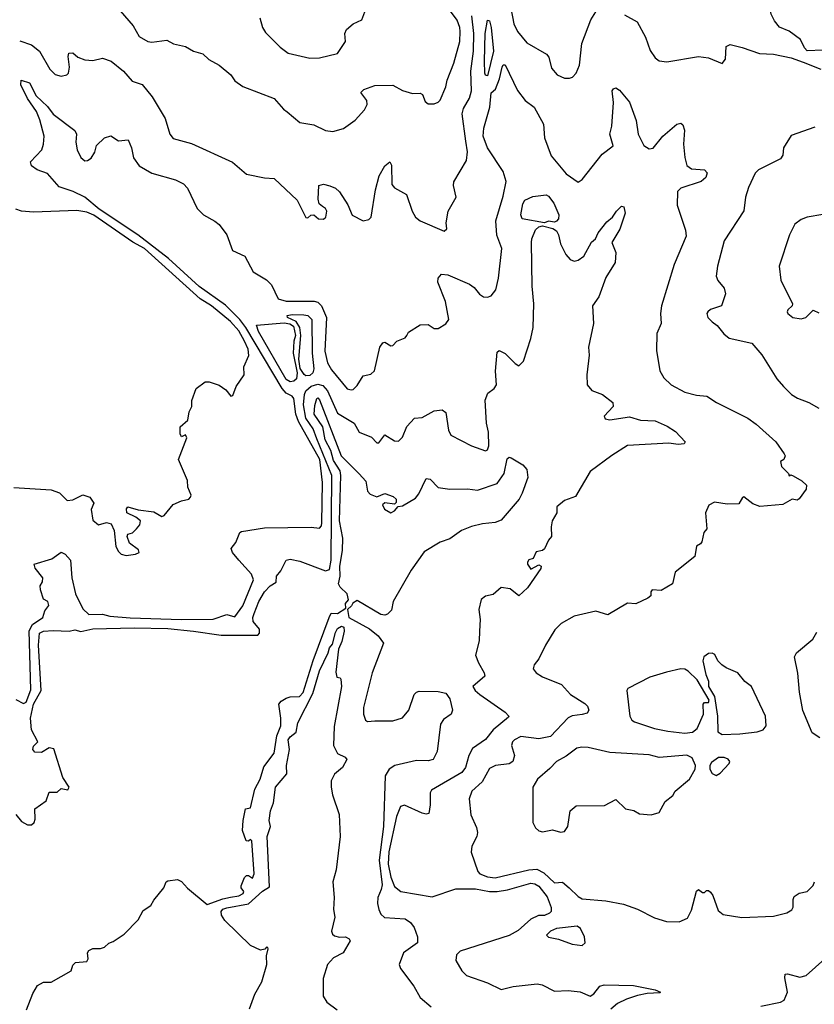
# Model space of a CAD drawing. Extents: x 1552294 to 1694791, y 811929 to 917222.
# Tile 347 of 643: x 1623765 to 1627792, y 887724 to 892715. Entities that reach past the tile are written whole.
import ezdxf

# ---------------------------------------------------------------- set-up
doc = ezdxf.new("R2010")
doc.units = 0

msp = doc.modelspace()

# ---------------------------------------------------------------- linework, layer by layer
at = {"layer": '0CON10XD'}
for points in [[(1627835, 892560.6), (1627755, 892557.5), (1627742, 892572), (1627722, 892615), (1627665, 892657.5), (1627615, 892677.1), (1627589.3, 892709.3), (1627573, 892743), (1627560, 892815), (1627537.3, 892875), (1627531.9, 892918.1), (1627539.2, 892955), (1627546.2, 892965), (1627585, 892981.1), (1627623.3, 893015), (1627679.2, 893105), (1627698.2, 893165), (1627773.5, 893246.5), (1627806.2, 893363.8)], [(1624252.5, 892785), (1624340.8, 892685), (1624369.7, 892629.7), (1624414.5, 892604.5), (1624435, 892601.4), (1624511.2, 892611.2), (1624545, 892592.9), (1624605, 892578.8), (1624645, 892556), (1624692.7, 892542.7), (1624723.1, 892513.1), (1624776.2, 892485), (1624835, 892435.8), (1624855.6, 892405.6), (1624895, 892375.8), (1625055, 892315.5), (1625102.1, 892262.1), (1625121.2, 892248.8), (1625185, 892194.3), (1625255, 892183.1), (1625315, 892152.9), (1625351.2, 892148.8), (1625406.4, 892163.6), (1625465, 892206), (1625511.9, 892258.1), (1625525.7, 892285), (1625524.3, 892305), (1625494.5, 892345.5), (1625509.4, 892360.6), (1625565, 892381.5), (1625655, 892382.9), (1625705, 892356.9), (1625755, 892341.4), (1625795, 892342.5), (1625805.4, 892335.4), (1625820.4, 892300.4), (1625835, 892289.2), (1625865, 892289.4), (1625885, 892297.1), (1625895, 892308), (1625924.5, 892375), (1625931.3, 892408.7), (1625965, 892494.2), (1625995.2, 892605), (1625997.3, 892655), (1625996.1, 892676.1), (1625982.6, 892712.6), (1625876.6, 892855)], [(1624982.5, 892725), (1624995.7, 892675.7), (1625010.3, 892650.3), (1625085, 892576.2), (1625125, 892545.8), (1625235, 892520), (1625285, 892521.2), (1625375.5, 892544.5), (1625415.9, 892604.1), (1625413.1, 892645), (1625420.9, 892665), (1625455, 892694.4), (1625498.8, 892715), (1625514.3, 892755.7)], [(1626253.8, 892773.8), (1626268.8, 892695), (1626288.2, 892655), (1626335, 892598.5), (1626435, 892540), (1626445.6, 892525), (1626459.7, 892469.7), (1626488.8, 892435), (1626525, 892419.2), (1626550.5, 892419.5), (1626565.8, 892424.2), (1626585, 892443.8), (1626600.9, 892485), (1626613.8, 892595), (1626659.2, 892715), (1626685, 892754.5)], [(1623765, 892608.5), (1623825, 892588.1), (1623865.3, 892555.3), (1623917.8, 892465), (1623945, 892436.9), (1623975, 892429.5), (1624003.3, 892435), (1624012.5, 892445), (1624018.1, 892475), (1624011.2, 892528.8), (1624013.8, 892546.2), (1624035, 892548), (1624060, 892525), (1624095, 892511.1), (1624135, 892508.1), (1624185, 892521.1), (1624228.1, 892505), (1624291.8, 892455), (1624335, 892404.3), (1624385, 892387.1), (1624436.7, 892325), (1624502.5, 892215), (1624526, 892135), (1624542.7, 892112.7), (1624635, 892087.1), (1624842.7, 891992.7), (1624915, 891932.9), (1625005, 891914), (1625055, 891910), (1625170.6, 891800.6), (1625215, 891712.5), (1625225, 891710), (1625240, 891725), (1625255, 891726.7), (1625280, 891705), (1625305, 891703.8), (1625315.6, 891715), (1625320.8, 891745), (1625315, 891758), (1625298.6, 891768.6), (1625282.5, 891782.5), (1625277.5, 891805), (1625281.2, 891875), (1625305, 891881.2), (1625336.7, 891873.3), (1625365, 891862), (1625385, 891843.3), (1625427.4, 891777.4), (1625450, 891725), (1625505, 891696), (1625535, 891702), (1625545.5, 891715), (1625567.6, 891852.4), (1625587, 891923), (1625615, 891974.2), (1625640, 891995), (1625648.5, 891978.5), (1625650.5, 891880.5), (1625663.5, 891863.5), (1625725, 891829.2), (1625754.2, 891744.3), (1625770.4, 891715), (1625795, 891696.4), (1625916.7, 891643.3), (1625930, 891655), (1625926.7, 891685), (1625936, 891745), (1625976, 891815), (1625962.5, 891875), (1625965, 891892.5), (1626028.8, 892001.2), (1626033.9, 892045), (1626025, 892098.8), (1626007.8, 892237.8), (1626013.8, 892265), (1626045, 892316.9), (1626055.2, 892355), (1626050.9, 892455), (1626063.9, 892555), (1626066.2, 892645), (1626056.6, 892735)], [(1626135, 892431.5), (1626125, 892433.4), (1626121.7, 892445), (1626120.7, 892505), (1626122.9, 892645), (1626135, 892713.1), (1626145, 892709.2), (1626154.5, 892675.5), (1626166.5, 892555), (1626135, 892431.5)], [(1626829.6, 892739.6), (1626893.1, 892705), (1626936.8, 892626.8), (1626959.1, 892559.1), (1626985, 892522.5), (1627005, 892507.5), (1627045, 892502.5), (1627205, 892528.8), (1627255, 892522.5), (1627325, 892492.9), (1627341.4, 892515), (1627345, 892580), (1627365, 892589.5), (1627426.7, 892575), (1627513.1, 892543.1), (1627585, 892539.7), (1627675, 892521.8), (1627735, 892500.5), (1627825, 892464.2)], [(1623745, 889269.8), (1623785, 889249.5), (1623797.4, 889255), (1623821.6, 889318.4), (1623812.4, 889617.6), (1623830.2, 889649.8), (1623882.9, 889685), (1623892.3, 889717.7), (1623912.5, 889745), (1623907.5, 889765), (1623885, 889777.5), (1623870, 889825), (1623868, 889845), (1623880, 889865), (1623882, 889885), (1623844.2, 889935), (1623838, 889955), (1623927.6, 889982.4), (1623975.5, 890015.5), (1623995, 890005.6), (1624022.7, 889975), (1624028.9, 889885), (1624047.7, 889805), (1624085, 889728), (1624115, 889699.6), (1624185, 889702), (1624221.7, 889691.8), (1624325, 889683.3), (1624585, 889674.3), (1624745, 889676.2), (1624815, 889700), (1624855, 889688), (1624895, 889743.6), (1624949.3, 889875), (1624939.6, 889905), (1624876.2, 889975), (1624843.6, 890015), (1624837.1, 890035), (1624860.8, 890065), (1624880.8, 890115), (1624889.3, 890120.7), (1625005, 890139.2), (1625242.2, 890142.2), (1625285, 890137.3), (1625295, 890149.5), (1625296.8, 890165), (1625299, 890369), (1625285.4, 890485), (1625177.7, 890677.7), (1625165.1, 890715.1), (1625154.2, 890795), (1625145, 890807.4), (1625115, 890822.3), (1625095, 890845.2), (1624911.4, 891155), (1624881, 891195), (1624808, 891268), (1624675, 891363.1), (1624519.1, 891505), (1624364.3, 891624.3), (1624167.1, 891755), (1624095, 891815.7), (1624036.2, 891845), (1623965, 891868.5), (1623905.7, 891935), (1623854.3, 891955), (1623825, 891974.6), (1623820, 891995), (1623876.8, 892055), (1623886.3, 892083.7), (1623888.6, 892125), (1623867.8, 892207.8), (1623849.6, 892249.6), (1623805, 892316.4), (1623770.7, 892385), (1623772.1, 892407.9), (1623815, 892395.6), (1623848.5, 892328.5), (1623905.6, 892275.6), (1623935, 892236.5), (1624045, 892153.8), (1624052.9, 892135), (1624050, 892095), (1624055.6, 892055), (1624075, 892017.1), (1624095, 892000.6), (1624108.7, 892001.3), (1624126.8, 892013.2), (1624145, 892043.3), (1624155, 892076.7), (1624195, 892115.8), (1624227, 892127), (1624265, 892101.2), (1624315, 892106.2), (1624331.9, 892065), (1624342.5, 892015), (1624370.8, 891975), (1624435, 891937.8), (1624555, 891903.1), (1624595, 891883.1), (1624615, 891862), (1624665, 891757.5), (1624696.2, 891726.2), (1624753.9, 891693.9), (1624775, 891676.9), (1624815.3, 891625.3), (1624842.9, 891545), (1624905.7, 891515.7), (1624947.4, 891437.4), (1625015, 891395.8), (1625041.5, 891371.5), (1625075, 891299.4), (1625115, 891288.8), (1625257.8, 891287.8), (1625275, 891282.5), (1625294.7, 891264.7), (1625319.2, 891205), (1625312.1, 891035), (1625324.4, 890975), (1625345, 890940.6), (1625424.5, 890844.5), (1625445, 890838.1), (1625455, 890841.1), (1625475, 890860.6), (1625505, 890910), (1625545, 890917.8), (1625563.5, 890935), (1625590.8, 891055), (1625605, 891076.7), (1625615, 891080), (1625645, 891061.2), (1625655, 891063.3), (1625676.7, 891085), (1625717.8, 891102.2), (1625726, 891115), (1625735, 891131.2), (1625795, 891168.5), (1625835, 891170), (1625865, 891150), (1625885, 891149.2), (1625925, 891173.3), (1625940, 891195), (1625923.2, 891286.8), (1625883.8, 891385), (1625885.6, 891405), (1625902, 891425), (1625935, 891422.3), (1626044, 891374), (1626068.2, 891358.2), (1626095, 891324.3), (1626115, 891310.6), (1626135, 891308.6), (1626153.3, 891315), (1626177.5, 891345), (1626191.1, 891405), (1626208.7, 891555), (1626183.4, 891623.4), (1626177.1, 891695), (1626215, 891821.2), (1626230, 891895), (1626214.6, 891945), (1626135, 892066.5), (1626114.2, 892125), (1626116.5, 892165), (1626147.5, 892272.5), (1626154.2, 892345), (1626176.4, 892363.6), (1626195.8, 892415), (1626209.1, 892475), (1626215, 892485.8), (1626225, 892486), (1626286.9, 892356.9), (1626326.9, 892305), (1626372.1, 892272.1), (1626419.4, 892185), (1626424.3, 892115.7), (1626458.5, 892025), (1626535, 891934.4), (1626595, 891892), (1626615, 891905.8), (1626716.7, 892033.3), (1626771.9, 892075), (1626755.4, 892134.6), (1626765.4, 892175), (1626773.8, 892295), (1626768, 892355), (1626773.8, 892365)], [(1626773.8, 892365), (1626785, 892370), (1626805, 892358.8), (1626855, 892298), (1626888.8, 892205), (1626898.5, 892135), (1626927.6, 892077.6), (1626955, 892060), (1626975, 892064.3), (1627024.7, 892125.3), (1627095, 892186), (1627115, 892191.2), (1627125, 892182.5), (1627134.3, 892155), (1627128.8, 892085), (1627135, 892017.5), (1627146, 891976), (1627168.5, 891958.5), (1627234.5, 891954.5), (1627249.4, 891939.4), (1627241.9, 891915), (1627218.6, 891895), (1627115, 891861.9), (1627097.5, 891845), (1627095.8, 891775), (1627138.9, 891648.9), (1627141.7, 891618.3), (1627080.6, 891475), (1627017.8, 891265), (1627011.4, 891225), (1627015.9, 891175.9), (1626993.1, 891125), (1626992.1, 891037.9), (1627008.1, 890935), (1627028.9, 890898.9), (1627066, 890865), (1627135, 890826.7), (1627195, 890811.5), (1627246.6, 890806.6), (1627295.8, 890775), (1627455.2, 890695.2), (1627497.3, 890665), (1627596.9, 890575), (1627638.8, 890515), (1627643.3, 890505), (1627637.5, 890485), (1627620, 890475), (1627625, 890450), (1627660, 890415), (1627665, 890402.5), (1627672.5, 890407.5), (1627685, 890402.5), (1627727.6, 890377.6), (1627751.2, 890355), (1627750, 890335), (1627715, 890286.7), (1627705, 890280), (1627680, 890285), (1627632.5, 890257.5), (1627515, 890248), (1627480.3, 890260.3), (1627435, 890296.7), (1627427, 890293), (1627408.8, 890261.2), (1627349.3, 890259.3), (1627285, 890270), (1627256.4, 890253.6), (1627240, 890215), (1627246.7, 890135), (1627232.5, 890115), (1627221.7, 890068.3), (1627215, 890057.5), (1627194.1, 890045.9), (1627185.6, 889994.4), (1627086.7, 889915), (1627072.5, 889855), (1627015, 889821.2), (1626970, 889825), (1626963.3, 889815), (1626962.5, 889795), (1626947.7, 889782.3), (1626886.4, 889753.6), (1626845, 889756.7), (1626745, 889698), (1626685, 889716.9), (1626575, 889690.8), (1626508, 889655), (1626477, 889623), (1626428.6, 889545), (1626396.2, 889475), (1626371.2, 889445), (1626367.1, 889425), (1626382.5, 889405), (1626415, 889384), (1626510, 889345), (1626555.6, 889295), (1626629.3, 889249.3), (1626642.3, 889235), (1626649.1, 889215), (1626639.9, 889200.1), (1626615, 889192.8), (1626563.8, 889186.2), (1626545, 889176), (1626455, 889082), (1626395, 889069.6), (1626305, 889080.9), (1626272.5, 889065), (1626261.9, 889055), (1626256.5, 889035), (1626272.7, 888985), (1626264.5, 888955), (1626245, 888943.3), (1626176.2, 888933.8), (1626145, 888920), (1626108.9, 888851.1), (1626056.9, 888805), (1626043.3, 888765), (1626050.6, 888685), (1626080.6, 888620.6), (1626085.5, 888595), (1626081.5, 888575), (1626055.6, 888525), (1626053.1, 888495), (1626086.8, 888396.8), (1626096, 888385), (1626135, 888369.6), (1626175, 888364.8), (1626345, 888405.7), (1626385, 888408.6), (1626421.1, 888391.1), (1626475, 888339.5), (1626515, 888342.9), (1626548.8, 888315), (1626595, 888269.6), (1626615, 888258.8), (1626735, 888247.5), (1626825, 888230.7), (1626895, 888206.7), (1626981.5, 888161.5), (1627042.8, 888142.8), (1627107.3, 888142.7), (1627149.2, 888160.8), (1627169.8, 888200.2), (1627195, 888296.7), (1627205, 888306.2), (1627225, 888291.2), (1627235, 888291.2), (1627245, 888301.2), (1627255, 888301.2), (1627265, 888292), (1627276.9, 888275), (1627305, 888198.8), (1627329.7, 888179.7), (1627425, 888163.8), (1627585, 888170.6), (1627652.3, 888187.7), (1627677, 888203), (1627684.2, 888215.8), (1627684.2, 888255.8), (1627690.3, 888269.7), (1627715, 888288), (1627755, 888296), (1627785, 888326.2), (1627791.9, 888345)], [(1627795, 892171.2), (1627675, 892128.6), (1627635.6, 892065), (1627631.7, 892028.3), (1627619.8, 892010.2), (1627508, 891955), (1627492.6, 891937.4), (1627458.6, 891865), (1627442.5, 891815), (1627434.3, 891745.7), (1627335.6, 891595), (1627301.4, 891465), (1627294.4, 891415), (1627302.7, 891392.7), (1627334, 891355), (1627340.8, 891325), (1627320.8, 891265), (1627265, 891245.8), (1627251.3, 891235), (1627247.1, 891225), (1627251.8, 891205), (1627274.2, 891184.2), (1627300, 891165), (1627333, 891123), (1627360.3, 891100.3), (1627475.7, 891075.7), (1627525, 891016.7), (1627602, 890895), (1627635.8, 890855.8), (1627675.7, 890815.7), (1627705.8, 890795.8), (1627764.2, 890774.2), (1627815, 890746.2)], [(1626425, 891685.9), (1626312, 891705), (1626304.3, 891725.7), (1626315, 891782), (1626325, 891801.2), (1626365, 891818.8), (1626432.7, 891827.3), (1626445, 891821.4), (1626472.5, 891785), (1626496.5, 891726.5), (1626495.2, 891705), (1626485, 891693.5), (1626475, 891688.8), (1626445, 891693.8), (1626425, 891685.9)], [(1623735, 890343.4), (1623925, 890331.7), (1623966.9, 890316.9), (1624005, 890277.5), (1624035, 890280.8), (1624085, 890307.3), (1624120, 890295), (1624140, 890265), (1624127.7, 890232.3), (1624135, 890178.8), (1624165, 890154.5), (1624205, 890166.2), (1624228.8, 890158.8), (1624244, 890125), (1624252.2, 890045), (1624265, 890019.4), (1624280, 890005), (1624305, 889999.7), (1624351.2, 890005), (1624370, 890015), (1624367.2, 890027.2), (1624321.1, 890061.1), (1624310, 890095), (1624313.3, 890106.7), (1624336, 890114), (1624357.5, 890135), (1624373.3, 890155), (1624376.7, 890175), (1624353.2, 890193.2), (1624307.5, 890215), (1624306, 890235), (1624313.8, 890245), (1624365, 890230), (1624445, 890220), (1624485, 890196.2), (1624497.7, 890202.3), (1624542.7, 890257.3), (1624585, 890276.2), (1624622.5, 890285), (1624631.2, 890295), (1624633.8, 890305), (1624617.5, 890345), (1624615, 890380), (1624570, 890485), (1624612.5, 890595), (1624605, 890610), (1624585, 890600), (1624577.5, 890615), (1624578.3, 890651.7), (1624616.7, 890685), (1624623, 890727), (1624637.5, 890755), (1624637.5, 890785), (1624660, 890845), (1624705, 890880), (1624725, 890880), (1624775, 890862.5), (1624809.5, 890839.5), (1624835, 890807.5), (1624845, 890810), (1624862.5, 890855), (1624902.5, 890915), (1624900, 890955), (1624926.9, 891013.1), (1624922.5, 891045), (1624905, 891086.2), (1624875, 891138.7), (1624833.9, 891185), (1624737.5, 891265), (1624680, 891300), (1624398.2, 891555), (1624338, 891588), (1624140, 891725), (1624105, 891740.1), (1624055, 891748), (1623835, 891739.7), (1623774.8, 891744.8), (1623745, 891755.4)], [(1623745, 888686.7), (1623775, 888651.2), (1623805, 888633.8), (1623825, 888634.2), (1623838, 888645), (1623843, 888663), (1623842.5, 888715), (1623900, 888755), (1623915, 888800), (1623955, 888800), (1623975, 888817.5), (1624009.3, 888810.7), (1624016, 888825), (1623983.3, 888873.3), (1623938.5, 889018.5), (1623915, 889024.4), (1623875, 889000), (1623842, 889002), (1623832, 889015), (1623835, 889032.5), (1623856.7, 889055), (1623825.6, 889115), (1623819.2, 889175), (1623834.2, 889245), (1623873.3, 889315), (1623860.3, 889545), (1623864.6, 889605.4), (1623885, 889615.5), (1623935, 889619.6), (1624015, 889615.3), (1624045, 889622.5), (1624075, 889614.4), (1624135, 889626.8), (1624345, 889633.1), (1624515, 889629.5), (1624645, 889614.9), (1624785.4, 889594.6), (1624972, 889595), (1624980, 889605), (1624980.5, 889625), (1624948.9, 889665), (1624946.5, 889685), (1624953.1, 889705), (1624976.4, 889765), (1625005, 889814.2), (1625035, 889846), (1625065, 889863.3), (1625065.8, 889895), (1625089.1, 889920.9), (1625116, 889975), (1625135, 889980.8), (1625185, 889969.5), (1625315, 889921.8), (1625335, 889928), (1625342.7, 889975), (1625346.5, 890405), (1625270.1, 890589.9), (1625251.7, 890641.7), (1625215, 890695.3), (1625203.4, 890763.4), (1625208, 890815), (1625215.6, 890834.4), (1625242.3, 890857.7), (1625275, 890868.4), (1625300.6, 890860.6), (1625325, 890834), (1625375, 890720), (1625459.1, 890669.1), (1625486, 890625), (1625548.3, 890598.3), (1625575, 890570), (1625585, 890570), (1625615, 890611.2), (1625665, 890580), (1625685, 890578.9), (1625705, 890598.1), (1625726.4, 890653.6), (1625765, 890694.5), (1625805, 890699.2), (1625865, 890732.9), (1625905, 890738), (1625925, 890723.3), (1625938.2, 890635), (1625949.3, 890609.3), (1626055, 890555.7), (1626125, 890530), (1626135.8, 890534.2), (1626142.5, 890555), (1626140, 890625), (1626130.3, 890670.3), (1626123.3, 890786.7), (1626137.5, 890822.5), (1626168.8, 890845), (1626181.4, 890865), (1626176, 890934), (1626185, 891029.2), (1626195, 891037.8), (1626225, 891023.1), (1626275, 890971.9), (1626295, 890960.6), (1626318.2, 890985), (1626355, 891098.8), (1626366.5, 891155), (1626370, 891275), (1626361.3, 891365), (1626358.8, 891585), (1626360.6, 891605), (1626379.5, 891650.5), (1626395, 891665.5), (1626415, 891670.4), (1626466.4, 891656.4), (1626484.7, 891645), (1626495.5, 891625), (1626505, 891578.8), (1626532.5, 891525), (1626555, 891499.2), (1626575, 891490.8), (1626595, 891495.7), (1626623.1, 891516.9), (1626663.3, 891586.7), (1626682, 891605), (1626696, 891635), (1626739.7, 891690.3), (1626768.8, 891715), (1626788.8, 891745), (1626815, 891770), (1626826.9, 891766.9), (1626833.3, 891735), (1626806.6, 891653.4), (1626765.6, 891585), (1626785.7, 891535), (1626783.1, 891485), (1626735, 891407.5), (1626699.1, 891310.9), (1626667.5, 891265), (1626672.5, 891175), (1626647.1, 891055), (1626650.6, 891015), (1626639.2, 890915), (1626640, 890865), (1626665, 890836.2), (1626717.5, 890815), (1626770, 890775), (1626772.5, 890755), (1626727.5, 890705), (1626731.7, 890691.7), (1626755, 890686), (1626855, 890702), (1626910, 890685), (1626985, 890682.5), (1627046.2, 890655), (1627087.6, 890627.6), (1627136.9, 890575), (1627132, 890565), (1627101.5, 890561.5), (1627055, 890568.4), (1626845, 890555.9), (1626765, 890506.3), (1626655.7, 890425), (1626581.4, 890298.6), (1626525, 890277.1), (1626486.7, 890245), (1626487.5, 890215), (1626463.3, 890175), (1626457.5, 890145), (1626460, 890095), (1626443.9, 890076.1), (1626425, 890033.3), (1626415, 890023.8), (1626381.7, 890018.3), (1626366.7, 889983.3), (1626345, 889977.5), (1626337.5, 889965), (1626337.5, 889955), (1626355, 889930), (1626395, 889952.5), (1626406.7, 889945), (1626405, 889932.5), (1626338, 889835), (1626295, 889794.2), (1626250.6, 889830.6), (1626205, 889837.1), (1626165, 889801.4), (1626125, 889793.1), (1626104.1, 889775.9), (1626092, 889725), (1626097.9, 889675), (1626094.7, 889615.3), (1626093.4, 889566.6), (1626074.5, 889494.5), (1626089.4, 889455), (1626118.9, 889405), (1626122, 889388), (1626060.8, 889335), (1626072.3, 889315), (1626096.1, 889295), (1626225.2, 889205), (1626243.8, 889185), (1626241.3, 889178.7), (1626163.5, 889115), (1626125, 889065.5), (1626060, 889020), (1626040.8, 888985), (1626023.5, 888925), (1626005, 888899.3), (1625851.4, 888808.6), (1625844.4, 888795), (1625845.5, 888735), (1625838.8, 888691.2), (1625825, 888687.5), (1625805, 888692.4), (1625715, 888733.9), (1625695, 888726), (1625675, 888675.7), (1625635, 888497.5), (1625632.5, 888435), (1625645, 888368.5), (1625665, 888320.9), (1625695.8, 888295), (1625855, 888268.6), (1625975, 888309.8), (1626075, 888309.4), (1626145, 888296.4), (1626184.6, 888295.4), (1626236.1, 888303.9), (1626355, 888337.5), (1626375, 888334.4), (1626395, 888322.5), (1626438, 888268), (1626458.3, 888215), (1626457.4, 888195), (1626450, 888185), (1626425, 888174.2), (1626394.2, 888174.3), (1626355, 888155.5), (1626291.4, 888098.6), (1626245, 888072.1), (1625997, 887993), (1625979.2, 887975), (1625975.8, 887945.8), (1626005, 887893.8), (1626029.3, 887869.3), (1626135, 887831.9), (1626205, 887798.6), (1626265, 887814.5), (1626387.2, 887827.2), (1626412.5, 887822.5), (1626475, 887790.8), (1626545, 887794.3), (1626605, 887787.1), (1626655, 887764.5), (1626675, 887776.4), (1626704.6, 887815), (1626727.4, 887822.6), (1626875, 887819.1), (1626985, 887796.8), (1627012.5, 887785), (1627008, 887782), (1626945, 887778.5), (1626895, 887767.8), (1626839.7, 887750.3), (1626795, 887728.4), (1626761.1, 887698.9)], [(1627835, 891728), (1627755, 891714.3), (1627725, 891702.5), (1627692.1, 891677.9), (1627665.7, 891625), (1627614.2, 891465), (1627621.4, 891395), (1627681.2, 891275), (1627680, 891265), (1627656.7, 891245), (1627653.8, 891235), (1627656.7, 891225), (1627683.3, 891205), (1627725, 891199.1), (1627749.2, 891205), (1627785, 891242), (1627815, 891230)], [(1625215, 890910.3), (1625205.9, 890915.9), (1625186.9, 890946.9), (1625180, 890995), (1625189.4, 891115), (1625185.2, 891155.2), (1625165.3, 891185.3), (1625122, 891205), (1625120, 891215), (1625145, 891221.1), (1625205, 891219.8), (1625225.3, 891215), (1625245.9, 891195), (1625247, 891025), (1625256, 890945), (1625250.3, 890925), (1625235, 890911.8), (1625215, 890910.3)], [(1625135, 890879.2), (1625115, 890891.8), (1624974.4, 891135), (1624965, 891167.5), (1625105, 891178.5), (1625133.9, 891173.9), (1625152.1, 891162.1), (1625163.4, 891115), (1625153.9, 891085), (1625151.1, 891025), (1625171.2, 890925), (1625167.3, 890895), (1625155, 890883.1), (1625135, 890879.2)], [(1623799.3, 887695), (1623831.9, 887778.1), (1623855, 887819.2), (1623885, 887835.8), (1623923.9, 887836.1), (1624025.8, 887894.2), (1624035, 887922.5), (1624047.5, 887935), (1624105, 887940), (1624112, 887955), (1624108.8, 887985), (1624115, 887996.7), (1624135, 888006.2), (1624175, 888006.7), (1624195, 888013.3), (1624216.4, 888033.6), (1624238.3, 888041.7), (1624295, 888080), (1624365, 888152.5), (1624390.7, 888199.3), (1624430, 888225), (1624445, 888252.5), (1624496.1, 888313.9), (1624507.5, 888345), (1624515, 888350), (1624565, 888356.7), (1624585, 888346.7), (1624615, 888313.3), (1624715, 888230), (1624795, 888258.9), (1624833.4, 888266.6), (1624875, 888272.9), (1624897.1, 888285), (1624901.2, 888295), (1624886.7, 888315), (1624886.7, 888325), (1624903.9, 888366.1), (1624915, 888377.5), (1624925, 888377.5), (1624945, 888362.5), (1624954, 888385), (1624941.7, 888551.7), (1624935, 888560), (1624925, 888550), (1624913, 888553), (1624894, 888605), (1624896.7, 888655), (1624910, 888715), (1624935, 888720), (1624956.9, 888815), (1624982.9, 888865), (1625002.5, 888927.5), (1625055, 888996.2), (1625068.5, 889085), (1625087.5, 889135), (1625088.4, 889175), (1625077.5, 889245), (1625089.3, 889260.7), (1625114.9, 889275.1), (1625135, 889282.2), (1625182.7, 889285), (1625201.6, 889305), (1625252.9, 889467.1), (1625333.1, 889685), (1625343.6, 889706.4), (1625375, 889705.7), (1625417.3, 889732.7), (1625416.8, 889755), (1625431, 889775), (1625425, 889805.2), (1625388.9, 889838.9), (1625379.8, 889855), (1625388.8, 889895), (1625386.8, 889945), (1625401, 890025), (1625403, 890087), (1625386.1, 890175), (1625392.6, 890405), (1625388.2, 890428.2), (1625355, 890481.3), (1625341.2, 890531.2), (1625313.6, 890585), (1625300.6, 890650.6), (1625258, 890715), (1625260.4, 890759.6), (1625270.8, 890795), (1625275, 890798.1), (1625285, 890788.8), (1625393.8, 890503.8), (1625485, 890412.5), (1625518.5, 890375), (1625527.8, 890325), (1625540.5, 890310.5), (1625575, 890296), (1625615, 890313.8), (1625657.7, 890297.7), (1625672.5, 890285), (1625672.5, 890267.5), (1625665, 890260), (1625615, 890266.2), (1625603.6, 890256.4), (1625613.9, 890233.9), (1625645, 890215.7), (1625664, 890225), (1625682.5, 890247.5), (1625705, 890250), (1625771.1, 890288.9), (1625788.3, 890311.7), (1625825, 890388.8), (1625845, 890385.8), (1625885, 890344.4), (1625945, 890334.5), (1626035, 890336.2), (1626085, 890330), (1626185, 890363.2), (1626219.7, 890415), (1626235, 890489.5), (1626245, 890497.6), (1626255, 890494.7), (1626315, 890458.8), (1626335.4, 890435), (1626339.5, 890395), (1626311.4, 890315), (1626296.4, 890285), (1626205, 890177.7), (1626175, 890166.3), (1626110.5, 890159.5), (1626055, 890146.3), (1626004.6, 890125.4), (1625945, 890082.9), (1625895, 890067.2), (1625815, 890018.3), (1625747.9, 889925), (1625657.6, 889765), (1625648.3, 889721.7), (1625629, 889701), (1625615, 889696.4), (1625595, 889699.6), (1625475, 889771), (1625452.9, 889757.1), (1625446.9, 889743.1), (1625426.5, 889725), (1625432.4, 889685), (1625537.6, 889627.6), (1625581.2, 889591.2), (1625607.8, 889555), (1625551.2, 889405), (1625507.7, 889227.7), (1625507.5, 889195), (1625516.7, 889165), (1625528, 889158), (1625565, 889160), (1625655, 889161.3), (1625705, 889176.2), (1625737.5, 889215), (1625763.3, 889295), (1625775, 889306.9), (1625789.3, 889310.7), (1625885, 889310), (1625925, 889300.8), (1625945, 889272.5), (1625958.8, 889215), (1625951.2, 889195), (1625912.7, 889167.3), (1625896.6, 889143.4), (1625880.5, 889005), (1625860, 888965), (1625835, 888957.7), (1625775, 888959.5), (1625666.2, 888933.8), (1625638, 888915), (1625617.7, 888882.3), (1625609, 888625), (1625586.3, 888455), (1625601.4, 888328.6), (1625597.5, 888305), (1625579.4, 888265), (1625577.8, 888235), (1625584.5, 888204.5), (1625595, 888180), (1625613.3, 888163.3), (1625717.5, 888157.5), (1625745, 888138.9), (1625763.1, 888113.1), (1625781, 888065), (1625780.2, 888035), (1625709.4, 887985), (1625688.1, 887925), (1625694.3, 887905), (1625762.9, 887815), (1625795, 887757.5), (1625850.3, 887710.3)], [(1624929.1, 887700.9), (1624957.3, 887775), (1624991.7, 887838.3), (1625018.2, 887925), (1625015, 887970), (1625023.8, 888005), (1625022.5, 888012.5), (1625015, 888013.8), (1625007, 888003), (1624985, 887998.9), (1624935, 888022.6), (1624805, 888149.4), (1624788.2, 888175), (1624786.5, 888195), (1624794.5, 888205.5), (1624815, 888212.3), (1624925, 888232.8), (1624995, 888297.7), (1625031.4, 888318.6), (1625019.5, 888575), (1625035.9, 888625), (1625029.1, 888655), (1625036.7, 888705), (1625050.8, 888745), (1625061.7, 888825), (1625117.9, 888892.1), (1625117.3, 888935), (1625132.7, 889015), (1625126.1, 889065), (1625135, 889080.3), (1625166.7, 889103.3), (1625175, 889151.2), (1625250.7, 889299.3), (1625285, 889414.4), (1625328.8, 889505), (1625335, 889530.9), (1625349.8, 889550.2), (1625365, 889608.1), (1625375, 889628.5), (1625395, 889641.1), (1625407.6, 889635), (1625409.6, 889615), (1625397.7, 889562.3), (1625380.4, 889525), (1625367.7, 889407.7), (1625372.5, 889382.5), (1625388.3, 889378.3), (1625391.7, 889371.7), (1625396.2, 889335), (1625358.3, 889131.7), (1625354.6, 889035), (1625375.3, 888995.3), (1625415, 888976.4), (1625423.1, 888965), (1625400.9, 888925), (1625359.6, 888890.4), (1625343.8, 888856.2), (1625343.8, 888823.8), (1625350, 888785), (1625383.7, 888686.3), (1625389.2, 888575), (1625368.5, 888405), (1625351.2, 888345), (1625358.2, 888265), (1625354.7, 888205), (1625361.6, 888165), (1625345.5, 888095), (1625349.8, 888079.8), (1625360.2, 888070.2), (1625385, 888063.6), (1625415.4, 888065.4), (1625435, 888055.7), (1625440, 888045), (1625403.6, 887985), (1625355, 887959.4), (1625324, 887925), (1625302.2, 887855), (1625302.7, 887765), (1625321.4, 887735), (1625374, 887695)], [(1627820, 889075), (1627780.4, 889100.4), (1627733.9, 889213.9), (1627716.9, 889306.9), (1627707.8, 889402.2), (1627690.4, 889485), (1627700.6, 889505), (1627784, 889575), (1627805, 889610)], [(1627325, 889092.2), (1627415, 889094.1), (1627501.2, 889105), (1627531.9, 889115), (1627547.1, 889135), (1627544, 889185), (1627473.3, 889335), (1627440.3, 889360.3), (1627404.2, 889404.2), (1627345, 889428.8), (1627323.3, 889445), (1627303.3, 889465), (1627287.3, 889497.3), (1627274, 889504), (1627255, 889501.4), (1627231.9, 889485), (1627227.1, 889465), (1627242, 889395), (1627255, 889362.5), (1627256.2, 889335), (1627285.4, 889284.6), (1627301.4, 889185), (1627302.7, 889105), (1627325, 889092.2)], [(1627135, 889098.4), (1627175, 889103.2), (1627198, 889122), (1627230, 889195), (1627229.2, 889245), (1627235, 889253.8), (1627255, 889253.8), (1627258.8, 889265), (1627198.7, 889368.7), (1627153.1, 889413.1), (1627135, 889422.6), (1627115, 889424.3), (1627042.4, 889407.6), (1626958.4, 889381.6), (1626846.9, 889325), (1626842.2, 889315), (1626857.1, 889185), (1626867.1, 889165), (1626880.6, 889155), (1626982, 889122), (1627048.8, 889108.8), (1627135, 889098.4)], [(1626505, 888596.9), (1626525, 888599.2), (1626542, 888625), (1626555, 888704.5), (1626585, 888729.3), (1626728.3, 888731.7), (1626785, 888761.4), (1626834.5, 888714.5), (1626877, 888707), (1626905, 888690), (1626965.5, 888684.5), (1627005, 888696), (1627035, 888751.2), (1627075, 888782.5), (1627086.7, 888805), (1627158.8, 888865), (1627188.6, 888915), (1627190, 888935), (1627172.9, 888972.9), (1627145, 888986.9), (1627005, 888974.6), (1626955, 888989.3), (1626755, 889000.9), (1626645, 889025.5), (1626613, 889027), (1626588.5, 889021.5), (1626535, 888981.5), (1626485, 888954.4), (1626450.7, 888919.3), (1626389.2, 888865), (1626365.8, 888825), (1626366, 888645), (1626378.3, 888618.3), (1626395, 888603.8), (1626415, 888598.8), (1626465, 888608.2), (1626505, 888596.9)], [(1627295, 888884.2), (1627315, 888895.6), (1627360, 888945), (1627363.1, 888955), (1627355.9, 888965.9), (1627334.7, 888974.7), (1627305.3, 888974.7), (1627269.8, 888950.2), (1627262.5, 888935), (1627262.9, 888915), (1627274.6, 888894.6), (1627295, 888884.2)], [(1626615, 888021.9), (1626630, 888035), (1626627.7, 888065), (1626607.6, 888107.6), (1626590.5, 888120.5), (1626485, 888107.7), (1626454, 888095), (1626433.8, 888075), (1626444.2, 888064.2), (1626495, 888054.2), (1626565, 888028.1), (1626615, 888021.9)], [(1627520, 887715), (1627620, 887735), (1627638, 887745), (1627655.8, 887785), (1627641.7, 887858.3), (1627644.2, 887875.8), (1627655, 887878), (1627718.8, 887861.2), (1627750.5, 887869.5), (1627845.4, 887954.6)]]:
    msp.add_lwpolyline(points, dxfattribs=at)

doc.saveas('drawing.dxf')
